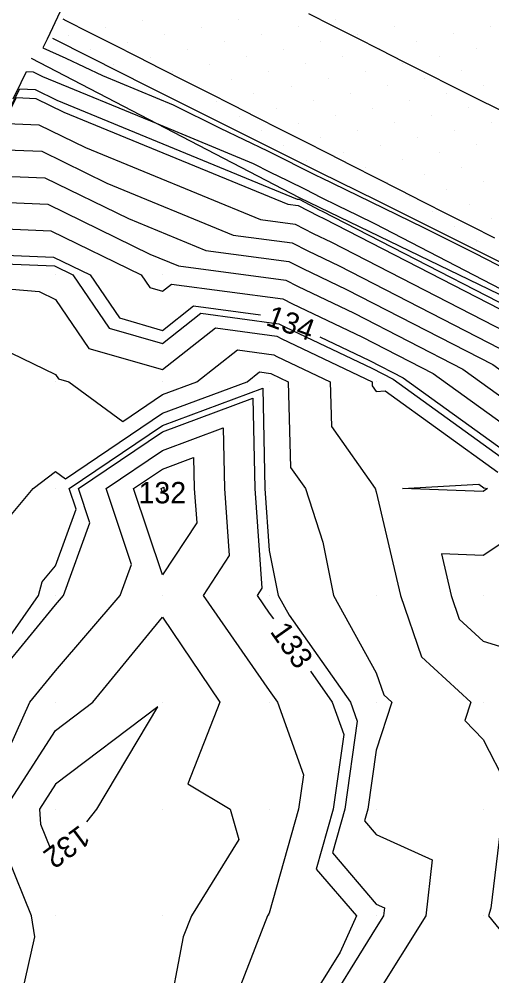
# Model space of a CAD drawing. Extents: x 2354170 to 2357230, y 866100 to 868290.
# Drawn here: x 2354276.5 to 2354320.8, y 867814.4 to 867904 of the extents above; entities that cross this region are included whole.
import ezdxf

# ---------------------------------------------------------------- set-up
doc = ezdxf.new("R2010")
doc.units = 0
for name, color, linetype in [('Default', 7, 'Continuous'), ('DTM Contours Major', 7, 'Continuous'), ('DTM Contours Minor', 7, 'Continuous'), ('DTM Contours Minor Text', 7, 'Continuous'), ('Exist DTM Breakline', 7, 'Continuous'), ('Exist DTM QL2 LIDAR Elevation Point', 7, 'Continuous'), ('Exist DTM Scan Elevation Point', 7, 'Continuous'), ('Exist Roads EOP', 7, 'Continuous'), ('PH Exist DTM Breakline', 7, 'Continuous')]:
    doc.layers.add(name, color=color, linetype=linetype)

msp = doc.modelspace()

# ---------------------------------------------------------------- linework, layer by layer
at = {"layer": 'Default'}
for points in [[(2354280.391, 867904.677), (2354279.181, 867902.1), (2354278.778, 867901.265), (2354280.911, 867900.319), (2354284.355, 867898.678), (2354290.965, 867895.924), (2354295.355, 867893.758), (2354299.777, 867891.645), (2354304.446, 867889.302), (2354304.709, 867889.166), (2354309.45, 867886.864), (2354314.379, 867884.462), (2354319.207, 867882.048), (2354322.277, 867880.457)], [(2354275.981, 867896.513), (2354276.73, 867898.045), (2354277.243, 867899.046), (2354277.85, 867899.021), (2354278.726, 867898.593), (2354289.357, 867894.22), (2354298.436, 867890.437), (2354300.05, 867889.64), (2354301.675, 867888.864), (2354303.392, 867888.002), (2354304.74, 867887.309), (2354306.42, 867886.493), (2354308.166, 867885.642), (2354309.877, 867884.787), (2354330.849, 867873.915)], [(2354270.244, 867884.395), (2354272.551, 867889.065), (2354274.786, 867893.635), (2354276.314, 867896.619), (2354278.125, 867896.544), (2354280.737, 867895.268), (2354301.707, 867886.643), (2354302.659, 867886.516), (2354304.538, 867885.548), (2354305.076, 867885.292), (2354329.261, 867872.853), (2354330.58, 867871.901), (2354331.555, 867871.715), (2354348.515, 867863.402), (2354349.232, 867862.751), (2354349.892, 867862.858), (2354354.451, 867860.939)], [(2354265.28, 867873.842), (2354269.121, 867881.618), (2354272.841, 867889.225), (2354275.386, 867894.192), (2354278.401, 867894.068), (2354282.749, 867891.944), (2354299.146, 867885.199), (2354302.374, 867884.77), (2354304.054, 867883.905), (2354305.784, 867883.079), (2354326.465, 867872.443), (2354329.261, 867870.424), (2354331.325, 867870.031), (2354345.844, 867862.915), (2354347.955, 867860.997), (2354349.901, 867861.314), (2354361.174, 867856.568), (2354362.109, 867854.064), (2354363.742, 867854.757), (2354374.333, 867847.602), (2354386.565, 867841.134), (2354387.646, 867838.696), (2354389.991, 867833.062), (2354392.884, 867835.2)], [(2354260.316, 867863.289), (2354265.69, 867874.17), (2354270.896, 867884.815), (2354274.457, 867891.766), (2354278.676, 867891.591), (2354284.76, 867888.619), (2354296.585, 867883.755), (2354302.088, 867883.023), (2354303.569, 867882.261), (2354306.492, 867880.867), (2354323.669, 867872.033), (2354327.941, 867868.948), (2354331.096, 867868.347), (2354343.172, 867862.428), (2354346.678, 867859.243), (2354349.909, 867859.769), (2354359.64, 867855.672), (2354361.567, 867850.515), (2354364.93, 867851.943), (2354373.499, 867846.155), (2354383.395, 867840.921), (2354385.471, 867836.24), (2354389.975, 867825.419), (2354395.531, 867829.524)], [(2354255.352, 867852.737), (2354262.26, 867866.722), (2354268.952, 867880.405), (2354273.528, 867889.339), (2354278.952, 867889.115), (2354286.772, 867885.295), (2354294.025, 867882.311), (2354301.803, 867881.277), (2354303.085, 867880.617), (2354307.2, 867878.655), (2354320.873, 867871.622), (2354326.622, 867867.471), (2354327.451, 867867.313)], [(2354272.6, 867886.912), (2354279.227, 867886.638), (2354288.783, 867881.97), (2354291.464, 867880.867), (2354301.518, 867879.531), (2354302.601, 867878.973), (2354307.908, 867876.442), (2354318.078, 867871.212), (2354325.302, 867865.995)], [(2354271.671, 867884.486), (2354279.502, 867884.162), (2354287.98, 867880.021), (2354288.784, 867878.842), (2354289.963, 867878.502), (2354290.814, 867879.17), (2354301.232, 867877.784), (2354302.116, 867877.329), (2354308.616, 867874.23), (2354315.282, 867870.802), (2354323.983, 867864.518)], [(2354240.46, 867821.079), (2354251.97, 867844.378), (2354263.118, 867867.175), (2354270.743, 867882.059), (2354279.778, 867881.686), (2354283.185, 867880.021), (2354285.935, 867875.993), (2354289.963, 867874.831), (2354292.872, 867877.112), (2354299.129, 867876.28)], [(2354269.963, 867879.197), (2354278.411, 867878.469), (2354279.963, 867877.719), (2354283.086, 867873.144), (2354289.963, 867871.159), (2354294.93, 867875.054), (2354300.661, 867874.292), (2354301.148, 867874.041), (2354309.58, 867870.021), (2354309.59, 867869.648), (2354309.963, 867869.119), (2354310.816, 867869.168), (2354321.344, 867861.565)], [(2354304.697, 867874.224), (2354309.324, 867872.017), (2354312.486, 867870.391), (2354322.663, 867863.042), (2354330.18, 867861.611), (2354332.486, 867860.48), (2354341.57, 867852.228), (2354349.944, 867853.59), (2354353.507, 867852.09), (2354356.854, 867843.13), (2354349.964, 867843.076), (2354345.495, 867844.489), (2354343.376, 867840.02), (2354339.964, 867837.479), (2354333.094, 867830.02), (2354332.21, 867826.695)], [(2354273.676, 867873.734), (2354279.963, 867870.696), (2354280.237, 867870.295), (2354281.186, 867870.021), (2354286.255, 867866.313), (2354289.963, 867868.819), (2354293.193, 867870.021), (2354296.988, 867872.996), (2354300.376, 867872.545), (2354300.663, 867872.397), (2354305.647, 867870.021), (2354305.769, 867865.826), (2354309.864, 867860.021), (2354309.963, 867859.717), (2354312.253, 867850.021), (2354314.203, 867844.26), (2354318.805, 867840.02), (2354318.244, 867838.301), (2354319.963, 867836.543), (2354322.174, 867832.231)], [(2354274.255, 867855.728), (2354277.871, 867860.021), (2354279.963, 867861.609), (2354280.88, 867860.938), (2354289.963, 867867.076), (2354297.876, 867870.021), (2354299.046, 867870.938), (2354300.09, 867870.799), (2354300.179, 867870.753), (2354301.715, 867870.021), (2354301.947, 867862.005), (2354303.347, 867860.021), (2354304.976, 867855.008), (2354305.958, 867850.021), (2354309.963, 867842.79), (2354310.664, 867840.721), (2354311.424, 867840.02), (2354309.963, 867835.543), (2354309.174, 867830.02), (2354308.863, 867828.921), (2354309.963, 867827.638), (2354315.216, 867825.273), (2354314.617, 867820.02), (2354309.963, 867812.604)], [(2354267.621, 867813.701), (2354262.215, 867812.273), (2354268.574, 867820.02), (2354267.611, 867827.668), (2354268.28, 867830.02), (2354269.963, 867834.417), (2354272.465, 867840.02), (2354279.963, 867849.145), (2354280.712, 867850.021), (2354283.177, 867856.806), (2354282.101, 867860.021), (2354289.963, 867865.334), (2354298.425, 867868.482), (2354298.601, 867860.021), (2354299.271, 867850.712), (2354298.817, 867850.021), (2354299.963, 867848.375), (2354300.349, 867847.827)], [(2354275.584, 867835.641), (2354277.54, 867840.02), (2354279.963, 867842.969), (2354285.996, 867850.021), (2354287.053, 867852.93), (2354284.679, 867860.021), (2354289.963, 867863.591), (2354295.65, 867865.707), (2354295.768, 867860.021), (2354296.219, 867853.765), (2354293.76, 867850.021), (2354299.963, 867841.113), (2354300.734, 867840.02), (2354303.166, 867833.223), (2354302.708, 867830.02), (2354299.963, 867820.298), (2354299.79, 867820.02), (2354297.037, 867812.946)], [(2354289.963, 867851.94), (2354287.258, 867860.021), (2354289.963, 867861.849), (2354292.875, 867862.932), (2354292.935, 867860.021), (2354293.166, 867856.818), (2354289.963, 867851.94)], [(2354312.432, 867860.021), (2354319.559, 867860.425), (2354320.024, 867860.089), (2354320.383, 867860.021), (2354319.963, 867859.744), (2354312.432, 867860.021)], [(2354289.963, 867859.642), (2354289.836, 867860.021), (2354289.963, 867860.106), (2354290.099, 867860.157), (2354290.102, 867860.021), (2354290.113, 867859.87), (2354289.963, 867859.642)], [(2354329.457, 867860.021), (2354319.963, 867853.769), (2354316.072, 867853.912), (2354316.991, 867850.021), (2354317.742, 867847.8), (2354319.963, 867845.753), (2354324.334, 867844.391)], [(2354275.211, 867830.02), (2354279.963, 867837.386), (2354283.443, 867840.02), (2354289.963, 867847.991), (2354295.317, 867840.02), (2354292.323, 867832.38), (2354296.31, 867830.02), (2354297.121, 867827.178), (2354292.67, 867820.02), (2354291.912, 867818.071), (2354290.363, 867810.02)], [(2354303.807, 867842.924), (2354305.855, 867840.02), (2354306.938, 867836.995), (2354305.941, 867830.02), (2354304.359, 867824.416), (2354308.128, 867820.02), (2354306.581, 867816.638), (2354302.486, 867810.02), (2354303.631, 867803.688), (2354304.037, 867800.02), (2354304.085, 867794.142), (2354303.091, 867790.02), (2354299.963, 867784.843), (2354297.128, 867780.02), (2354299.03, 867770.953), (2354298.324, 867770.02), (2354296.067, 867763.915), (2354294.461, 867760.019), (2354294.895, 867755.087), (2354295.306, 867750.027)], [(2354289.527, 867839.585), (2354279.963, 867832.343), (2354278.464, 867830.02), (2354278.549, 867828.606), (2354279.481, 867826.302)], [(2354282.871, 867828.825), (2354283.807, 867830.02), (2354289.527, 867839.585)], [(2354321.815, 867830.02), (2354320.701, 867820.758), (2354320.48, 867820.02), (2354322.805, 867817.178)], [(2354276.209, 867810.02), (2354278.011, 867818.068), (2354277.711, 867820.02), (2354275.479, 867825.537)]]:
    msp.add_lwpolyline(points, dxfattribs=at)
at = {"layer": 'DTM Contours Major'}
msp.add_lwpolyline([(2354255.352, 867852.737), (2354262.26, 867866.722), (2354268.952, 867880.405), (2354273.528, 867889.339), (2354278.952, 867889.115), (2354286.772, 867885.295), (2354294.025, 867882.311), (2354301.803, 867881.277), (2354303.085, 867880.617), (2354307.2, 867878.655), (2354320.873, 867871.622), (2354326.622, 867867.471), (2354327.451, 867867.313)], dxfattribs=at)
at = {"layer": 'DTM Contours Minor'}
for points in [[(2354275.434, 867895.105), (2354276.624, 867897.428), (2354278.034, 867897.37), (2354280.067, 867896.377), (2354302.56, 867887.124), (2354302.754, 867887.098), (2354304.699, 867886.096), (2354304.84, 867886.029), (2354330.193, 867872.99)], [(2354270.433, 867881.25), (2354279.87, 867880.86), (2354281.587, 867880.021), (2354284.985, 867875.043), (2354289.963, 867873.607), (2354293.558, 867876.426), (2354300.851, 867875.456), (2354301.47, 867875.137), (2354309.56, 867871.28), (2354311.554, 867870.254), (2354322.223, 867862.55), (2354330.103, 867861.049), (2354331.595, 867860.318), (2354341.145, 867851.643), (2354349.947, 867853.075), (2354352.996, 867851.791), (2354355.86, 867844.124), (2354349.964, 867844.078), (2354344.03, 867845.954), (2354341.706, 867841.052)], [(2354274.513, 867844.57), (2354278.376, 867850.021), (2354278.689, 867851.294), (2354279.963, 867852.806), (2354281.885, 867858.098), (2354281.242, 867860.021), (2354289.963, 867865.915), (2354299.35, 867869.408), (2354299.545, 867860.021), (2354299.963, 867854.219), (2354300.79, 867850.021), (2354301.817, 867848.167), (2354307.562, 867840.02), (2354308.195, 867838.252), (2354307.019, 867830.02), (2354305.86, 867825.917), (2354309.963, 867821.133), (2354310.731, 867820.788), (2354310.643, 867820.02), (2354309.963, 867818.937), (2354304.445, 867810.02)], [(2354289.963, 867859.642), (2354289.836, 867860.021), (2354289.963, 867860.106), (2354290.099, 867860.157), (2354290.102, 867860.021), (2354290.113, 867859.87), (2354289.963, 867859.642)], [(2354289.527, 867839.585), (2354279.963, 867832.343), (2354278.464, 867830.02), (2354278.549, 867828.606), (2354279.481, 867826.302)], [(2354282.871, 867828.825), (2354283.807, 867830.02), (2354289.527, 867839.585)]]:
    msp.add_lwpolyline(points, dxfattribs=at)
at = {"layer": 'Exist DTM Breakline'}
for points in [[(2354303.625, 867904.491), (2354305.855, 867903.36), (2354308.085, 867902.231), (2354310.317, 867901.104), (2354312.549, 867899.979), (2354314.782, 867898.855), (2354317.016, 867897.732), (2354319.25, 867896.61), (2354321.484, 867895.488)], [(2354321.075, 867883.446), (2354318.846, 867884.579), (2354316.618, 867885.712), (2354314.389, 867886.845), (2354312.16, 867887.977), (2354309.931, 867889.109), (2354307.702, 867890.241), (2354305.473, 867891.373), (2354303.244, 867892.505), (2354301.015, 867893.636), (2354298.785, 867894.768), (2354296.556, 867895.899), (2354294.326, 867897.03), (2354292.097, 867898.161), (2354289.867, 867899.292), (2354287.637, 867900.422), (2354285.407, 867901.552), (2354283.177, 867902.682), (2354280.946, 867903.81), (2354280.668, 867903.951)]]:
    msp.add_lwpolyline(points, dxfattribs=at)
at = {"layer": 'Exist DTM QL2 LIDAR Elevation Point'}
for p, q in [((2354279.963, 867880.021), (2354279.963, 867880.021)), ((2354289.963, 867880.021), (2354289.963, 867880.021)), ((2354279.963, 867870.021), (2354279.963, 867870.021)), ((2354289.963, 867870.021), (2354289.963, 867870.021)), ((2354299.963, 867870.021), (2354299.963, 867870.021)), ((2354309.963, 867870.021), (2354309.963, 867870.021)), ((2354279.963, 867860.021), (2354279.963, 867860.021)), ((2354289.963, 867860.021), (2354289.963, 867860.021)), ((2354299.963, 867860.021), (2354299.963, 867860.021)), ((2354309.963, 867860.021), (2354309.963, 867860.021)), ((2354319.963, 867860.021), (2354319.963, 867860.021)), ((2354279.963, 867850.021), (2354279.963, 867850.021)), ((2354289.963, 867850.021), (2354289.963, 867850.021)), ((2354299.963, 867850.021), (2354299.963, 867850.021)), ((2354309.963, 867850.021), (2354309.963, 867850.021)), ((2354319.963, 867850.021), (2354319.963, 867850.021)), ((2354279.963, 867840.02), (2354279.963, 867840.02)), ((2354289.963, 867840.02), (2354289.963, 867840.02)), ((2354299.963, 867840.02), (2354299.963, 867840.02)), ((2354309.963, 867840.02), (2354309.963, 867840.02)), ((2354319.963, 867840.02), (2354319.963, 867840.02)), ((2354279.963, 867830.02), (2354279.963, 867830.02)), ((2354289.963, 867830.02), (2354289.963, 867830.02)), ((2354299.963, 867830.02), (2354299.963, 867830.02)), ((2354309.963, 867830.02), (2354309.963, 867830.02)), ((2354319.963, 867830.02), (2354319.963, 867830.02)), ((2354279.963, 867820.02), (2354279.963, 867820.02)), ((2354289.963, 867820.02), (2354289.963, 867820.02)), ((2354299.963, 867820.02), (2354299.963, 867820.02)), ((2354309.963, 867820.02), (2354309.963, 867820.02)), ((2354319.963, 867820.02), (2354319.963, 867820.02))]:
    msp.add_line(p, q, dxfattribs=at)
at = {"layer": 'Exist DTM Scan Elevation Point'}
for p, q in [((2354288.103, 867903.875), (2354288.103, 867903.875)), ((2354297.117, 867903.906), (2354297.117, 867903.906)), ((2354306.131, 867903.938), (2354306.131, 867903.938)), ((2354281.174, 867902.464), (2354281.174, 867902.464)), ((2354284.639, 867903.169), (2354284.639, 867903.169)), ((2354290.188, 867902.495), (2354290.188, 867902.495)), ((2354293.653, 867903.201), (2354293.653, 867903.201)), ((2354299.202, 867902.527), (2354299.202, 867902.527)), ((2354302.666, 867903.233), (2354302.666, 867903.233)), ((2354308.216, 867902.559), (2354308.216, 867902.559)), ((2354311.68, 867903.264), (2354311.68, 867903.264)), ((2354317.23, 867902.59), (2354317.23, 867902.59)), ((2354320.694, 867903.296), (2354320.694, 867903.296)), ((2354286.724, 867901.79), (2354286.724, 867901.79)), ((2354295.738, 867901.821), (2354295.738, 867901.821)), ((2354304.751, 867901.853), (2354304.751, 867901.853)), ((2354313.765, 867901.885), (2354313.765, 867901.885)), ((2354283.259, 867901.084), (2354283.259, 867901.084)), ((2354292.273, 867901.116), (2354292.273, 867901.116)), ((2354301.287, 867901.148), (2354301.287, 867901.148)), ((2354310.301, 867901.179), (2354310.301, 867901.179)), ((2354319.315, 867901.211), (2354319.315, 867901.211)), ((2354288.809, 867900.41), (2354288.809, 867900.41)), ((2354294.358, 867899.736), (2354294.358, 867899.736)), ((2354297.823, 867900.442), (2354297.823, 867900.442)), ((2354303.372, 867899.768), (2354303.372, 867899.768)), ((2354306.836, 867900.474), (2354306.836, 867900.474)), ((2354312.386, 867899.8), (2354312.386, 867899.8)), ((2354315.85, 867900.505), (2354315.85, 867900.505)), ((2354285.344, 867899.705), (2354285.344, 867899.705)), ((2354290.894, 867899.031), (2354290.894, 867899.031)), ((2354299.908, 867899.063), (2354299.908, 867899.063)), ((2354308.921, 867899.094), (2354308.921, 867899.094)), ((2354317.935, 867899.126), (2354317.935, 867899.126)), ((2354296.443, 867898.357), (2354296.443, 867898.357)), ((2354305.457, 867898.389), (2354305.457, 867898.389)), ((2354314.471, 867898.42), (2354314.471, 867898.42)), ((2354292.979, 867897.651), (2354292.979, 867897.651)), ((2354301.993, 867897.683), (2354301.993, 867897.683)), ((2354311.006, 867897.715), (2354311.006, 867897.715)), ((2354320.02, 867897.747), (2354320.02, 867897.747)), ((2354295.064, 867896.272), (2354295.064, 867896.272)), ((2354298.528, 867896.978), (2354298.528, 867896.978)), ((2354304.078, 867896.304), (2354304.078, 867896.304)), ((2354307.542, 867897.009), (2354307.542, 867897.009)), ((2354313.091, 867896.335), (2354313.091, 867896.335)), ((2354316.556, 867897.041), (2354316.556, 867897.041)), ((2354300.613, 867895.598), (2354300.613, 867895.598)), ((2354309.627, 867895.63), (2354309.627, 867895.63)), ((2354318.641, 867895.662), (2354318.641, 867895.662)), ((2354297.149, 867894.893), (2354297.149, 867894.893)), ((2354306.163, 867894.924), (2354306.163, 867894.924)), ((2354315.176, 867894.956), (2354315.176, 867894.956)), ((2354299.234, 867893.513), (2354299.234, 867893.513)), ((2354302.698, 867894.219), (2354302.698, 867894.219)), ((2354308.248, 867893.545), (2354308.248, 867893.545)), ((2354311.712, 867894.25), (2354311.712, 867894.25)), ((2354317.261, 867893.577), (2354317.261, 867893.577)), ((2354320.726, 867894.282), (2354320.726, 867894.282)), ((2354304.783, 867892.839), (2354304.783, 867892.839)), ((2354313.797, 867892.871), (2354313.797, 867892.871)), ((2354301.319, 867892.134), (2354301.319, 867892.134)), ((2354310.333, 867892.165), (2354310.333, 867892.165)), ((2354319.346, 867892.197), (2354319.346, 867892.197)), ((2354306.868, 867891.46), (2354306.868, 867891.46)), ((2354312.418, 867890.786), (2354312.418, 867890.786)), ((2354315.882, 867891.492), (2354315.882, 867891.492)), ((2354303.404, 867890.754), (2354303.404, 867890.754)), ((2354308.953, 867890.08), (2354308.953, 867890.08)), ((2354317.967, 867890.112), (2354317.967, 867890.112)), ((2354314.503, 867889.407), (2354314.503, 867889.407)), ((2354311.038, 867888.701), (2354311.038, 867888.701)), ((2354320.052, 867888.733), (2354320.052, 867888.733)), ((2354313.123, 867887.322), (2354313.123, 867887.322)), ((2354316.588, 867888.027), (2354316.588, 867888.027)), ((2354318.672, 867886.648), (2354318.672, 867886.648)), ((2354315.208, 867885.942), (2354315.208, 867885.942)), ((2354317.293, 867884.563), (2354317.293, 867884.563)), ((2354320.757, 867885.268), (2354320.757, 867885.268)), ((2354319.378, 867883.183), (2354319.378, 867883.183))]:
    msp.add_line(p, q, dxfattribs=at)
at = {"layer": 'Exist Roads EOP'}
msp.add_lwpolyline([(2354395.789, 867843.715), (2354390.425, 867846.403), (2354385.062, 867849.094), (2354379.7, 867851.787), (2354374.342, 867854.486), (2354368.987, 867857.193), (2354363.636, 867859.908), (2354358.289, 867862.63), (2354352.943, 867865.354), (2354347.596, 867868.076), (2354342.246, 867870.792), (2354336.893, 867873.501), (2354331.535, 867876.201), (2354326.172, 867878.893), (2354320.807, 867881.579), (2354315.44, 867884.26), (2354310.071, 867886.939), (2354304.702, 867889.618), (2354299.333, 867892.296), (2354293.965, 867894.977), (2354288.599, 867897.662), (2354283.238, 867900.355), (2354279.71, 867902.135)], dxfattribs=at)
at = {"layer": 'PH Exist DTM Breakline'}
msp.add_lwpolyline([(2354545.358, 867764.902), (2354538.946, 867765.645), (2354529.51, 867769.492), (2354503.724, 867783.387), (2354467.951, 867802.612), (2354437.211, 867816.015), (2354413.98, 867828.144), (2354390.008, 867841.365), (2354375.715, 867850), (2354362.621, 867857.413), (2354349.888, 867863.652), (2354331.759, 867873.22), (2354302.779, 867887.247), (2354277.711, 867900.27)], dxfattribs=at)

# ---------------------------------------------------------------- texts
at = {"layer": 'Default'}
for s, rotation, p in [('134', 339.73133, (2354299.538, 867875.354)), ('133', 305.19469, (2354299.968, 867846.633)), ('132', 216.66063, (2354282.224, 867828.605))]:
    msp.add_text(s, height=2, rotation=rotation, dxfattribs=at).set_placement(p)
msp.add_text('132', height=2, dxfattribs=at).set_placement((2354287.719, 867858.642))
at = {"layer": 'DTM Contours Minor Text'}
msp.add_text('132', height=2, dxfattribs=at).set_placement((2354287.719, 867858.642))
msp.add_text('132', height=2, rotation=216.66063, dxfattribs=at).set_placement((2354282.224, 867828.605))

doc.saveas('drawing.dxf')
